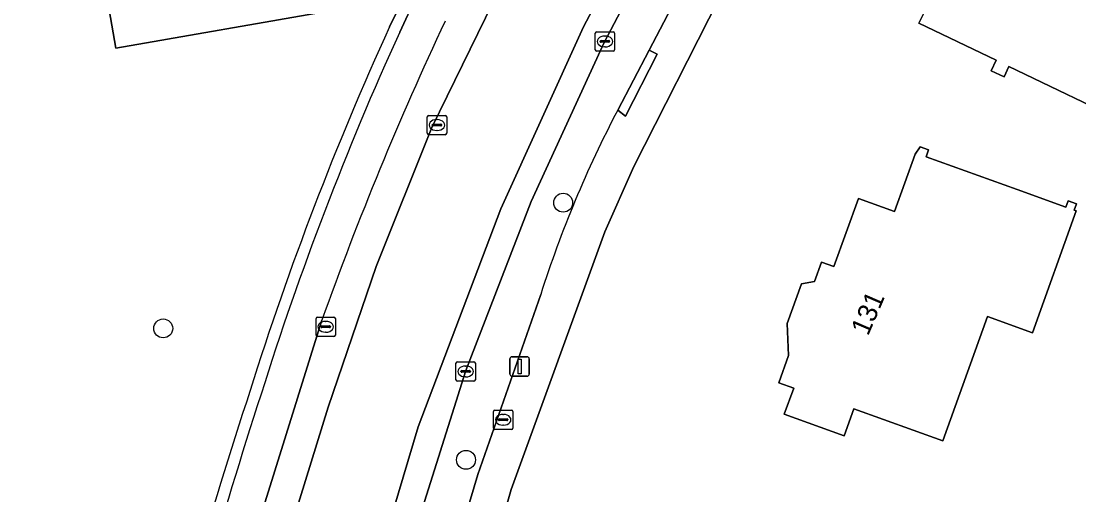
# Model space of a CAD drawing. Extents: x 162879 to 165540, y 384011 to 385181.
# Drawn here: x 164394.3 to 164448.9, y 384795.5 to 384820 of the extents above; entities that cross this region are included whole.
import ezdxf

# ---------------------------------------------------------------- set-up
doc = ezdxf.new("R2010")
doc.units = 0
for name, color, linetype in [('IMGEO_Boom', 7, 'Continuous'), ('IMGEO_Brandkraan', 7, 'Continuous'), ('IMGEO_Erf', 7, 'Continuous'), ('IMGEO_Fietspad_open', 7, 'Continuous'), ('IMGEO_Groenvoorziening', 7, 'Continuous'), ('IMGEO_Kolk', 7, 'Continuous'), ('IMGEO_Lichtmast', 7, 'Continuous'), ('IMGEO_Pand', 7, 'Continuous'), ('IMGEO_Pand_nummerreeks', 7, 'Continuous'), ('IMGEO_Parkeervlak_open', 7, 'Continuous'), ('IMGEO_Rijbaan_lokaal_gesloten', 7, 'Continuous'), ('IMGEO_Rioolput', 7, 'Continuous'), ('IMGEO_Verkeerseiland_open', 7, 'Continuous'), ('IMGEO_Voetpad_open', 7, 'Continuous')]:
    doc.layers.add(name, color=color, linetype=linetype)

msp = doc.modelspace()

# ---------------------------------------------------------------- linework, layer by layer
at = {"layer": 'IMGEO_Boom'}
for centre in [(164422.242, 384810.624), (164401.593, 384804.133), (164417.225, 384797.344)]:
    msp.add_circle(centre, 0.489, dxfattribs=at)
at = {"layer": 'IMGEO_Brandkraan'}
for p, q in [((164418.644, 384798.988), (164418.644, 384799.84)), ((164418.719, 384799.914), (164419.571, 384799.914)), ((164419.645, 384799.84), (164419.645, 384798.988)), ((164418.903, 384799.408), (164418.903, 384799.42)), ((164419.341, 384799.371), (164418.943, 384799.371)), ((164418.946, 384799.457), (164419.344, 384799.457)), ((164419.132, 384799.694), (164419.157, 384799.694)), ((164419.387, 384799.42), (164419.387, 384799.408)), ((164419.571, 384798.914), (164418.719, 384798.914)), ((164419.155, 384799.134), (164419.13, 384799.134))]:
    msp.add_line(p, q, dxfattribs=at)
for points in [[(164418.644, 384798.988), (164418.644, 384799.84)], [(164418.719, 384799.914), (164419.571, 384799.914)], [(164419.645, 384799.84), (164419.645, 384798.988)], [(164419.571, 384798.914), (164418.719, 384798.914)]]:
    msp.add_lwpolyline(points, dxfattribs=at)
for centre, radius, start, end in [((164418.721, 384799.838), 0.0765, 91.552, 178.448), ((164418.721, 384799.838), 0.0765, 91.552, 178.448), ((164419.569, 384799.838), 0.0765, 1.552, 88.448), ((164419.569, 384799.838), 0.0765, 1.552, 88.448), ((164418.943, 384799.417), 0.0403, 85.8775, 175.7526), ((164418.94, 384799.407), 0.0366, 178.938, 274.7102), ((164419.344, 384799.414), 0.043, 264.8664, 352.4533), ((164419.348, 384799.419), 0.0386, 1.7309, 96.639), ((164418.721, 384798.99), 0.0765, 181.552, 268.448), ((164418.721, 384798.99), 0.0765, 181.552, 268.448), ((164419.569, 384798.99), 0.0765, 271.552, 358.448), ((164419.569, 384798.99), 0.0765, 271.552, 358.448)]:
    msp.add_arc(centre, radius, start, end, dxfattribs=at)
for centre, major_axis, ratio, start_param, end_param in [((164419.131, 384799.414), (-0.387, 0.002), 0.722429, 4.712389, 7.853982), ((164419.156, 384799.414), (-0.39, 0.002), 0.717154, 1.570796, 4.712389)]:
    msp.add_ellipse(centre, major_axis=major_axis, ratio=ratio, start_param=start_param, end_param=end_param, dxfattribs=at)
at = {"layer": 'IMGEO_Erf'}
msp.add_lwpolyline([(164529.298, 384920.884), (164514.486, 384936.751), (164506.803, 384929.629), (164502.671, 384929.959), (164500, 384927.045), (164490.313, 384915.433), (164475.209, 384897.333), (164473.71, 384895.03), (164466.27, 384883.603), (164458.393, 384870.901), (164450.828, 384858.17), (164442.115, 384843.091), (164430.304, 384821.224), (164425.889, 384812.498), (164424.399, 384809.126), (164419.563, 384795.816), (164414.61, 384778.596)], dxfattribs=at)
for points in [[(164456.087, 384820.849), (164455.118, 384818.823), (164451.535, 384820.538), (164450.968, 384819.354), (164453.369, 384818.205), (164451.641, 384814.594), (164445.255, 384817.651), (164445.003, 384817.124), (164444.336, 384817.444), (164444.596, 384817.987), (164440.607, 384819.897), (164440.891, 384820.49), (164440.54, 384821.485), (164441.275, 384823.02), (164442.1, 384823.084), (164443.254, 384825.496), (164446.267, 384824.054), (164446.751, 384825.067), (164445.028, 384825.891), (164445.126, 384826.096), (164449.636, 384823.937)], [(164445.681, 384811.306), (164448.195, 384810.402), (164448.313, 384810.729), (164448.75, 384810.572), (164448.629, 384810.238), (164448.729, 384810.202), (164446.465, 384803.908), (164444.153, 384804.74), (164441.848, 384798.331), (164437.248, 384799.985), (164436.745, 384798.587), (164433.659, 384799.697), (164434.146, 384801.051), (164433.379, 384801.327), (164433.883, 384802.728), (164433.804, 384804.379), (164434.543, 384806.432), (164435.213, 384806.553), (164435.574, 384807.557), (164436.218, 384807.325), (164437.483, 384810.843), (164439.348, 384810.172), (164440.413, 384813.134), (164440.664, 384813.511), (164441.103, 384813.353), (164440.975, 384812.998)]]:
    msp.add_lwpolyline(points, close=True, dxfattribs=at)
at = {"layer": 'IMGEO_Fietspad_open'}
for points in [[(164411.37, 384762.857), (164411.594, 384763.921), (164414.61, 384778.596), (164419.563, 384795.816), (164424.399, 384809.126), (164425.889, 384812.498), (164430.304, 384821.224), (164442.115, 384843.091), (164450.828, 384858.17), (164458.393, 384870.901), (164466.27, 384883.603), (164473.71, 384895.03), (164475.209, 384897.333), (164490.313, 384915.433), (164500, 384927.045), (164502.671, 384929.959), (164505.532, 384933.005), (164510.737, 384938.434), (164511.849, 384939.577), (164513.222, 384940.989), (164519.802, 384947.755)], [(164453.882, 384866.993), (164447.088, 384855.483), (164447.52, 384855.233), (164443.914, 384849.008), (164443.482, 384849.258), (164438.997, 384841.49), (164437.068, 384837.994), (164437.512, 384837.747), (164433.561, 384830.453), (164433.112, 384830.686), (164431.656, 384828.03), (164426.677, 384818.505), (164427.098, 384818.289), (164425.454, 384815.096), (164425.058, 384815.408)], [(164421.082, 384805.881), (164417.827, 384796.592), (164416.401, 384791.791), (164416.88, 384791.649), (164415.823, 384788.09), (164415.343, 384788.232), (164414.713, 384786.11)]]:
    msp.add_lwpolyline(points, dxfattribs=at)
msp.add_arc((164477.004, 384788.136), 58.67, 152.29994, 162.39458, dxfattribs=at)
at = {"layer": 'IMGEO_Groenvoorziening'}
msp.add_lwpolyline([(164413.273, 384819.702), (164414.028, 384821.278), (164411.891, 384820.821), (164410.217, 384820.529), (164399.147, 384818.6), (164386.131, 384893.296), (164386.081, 384893.604), (164365.679, 384890.032), (164365.887, 384888.485), (164368.151, 384886.072), (164370.745, 384882.539), (164375.838, 384874.063)], dxfattribs=at)
for centre, radius, start, end in [((164562.039, 384751.934), 163.474, 155.50901, 162.56041), ((164678.096, 384711.83), 286.237, 161.86409, 165.89485)]:
    msp.add_arc(centre, radius, start, end, dxfattribs=at)
at = {"layer": 'IMGEO_Kolk'}
for p, q in [((164423.897, 384818.528), (164423.897, 384819.38)), ((164423.972, 384819.454), (164424.824, 384819.454)), ((164424.156, 384818.948), (164424.156, 384818.96)), ((164424.199, 384818.997), (164424.597, 384818.997)), ((164424.385, 384819.234), (164424.41, 384819.234)), ((164424.64, 384818.96), (164424.64, 384818.948)), ((164424.898, 384819.38), (164424.898, 384818.528)), ((164424.824, 384818.454), (164423.972, 384818.454)), ((164424.594, 384818.911), (164424.196, 384818.911)), ((164424.408, 384818.674), (164424.383, 384818.674)), ((164409.481, 384803.791), (164409.481, 384804.643)), ((164409.556, 384804.717), (164410.408, 384804.717)), ((164409.74, 384804.211), (164409.74, 384804.223)), ((164409.783, 384804.26), (164410.181, 384804.26)), ((164409.969, 384804.497), (164409.994, 384804.497)), ((164410.224, 384804.223), (164410.224, 384804.211)), ((164410.482, 384804.643), (164410.482, 384803.791)), ((164410.408, 384803.717), (164409.556, 384803.717)), ((164410.178, 384804.174), (164409.78, 384804.174)), ((164409.992, 384803.937), (164409.967, 384803.937)), ((164416.706, 384801.484), (164416.706, 384802.336)), ((164416.781, 384802.41), (164417.633, 384802.41)), ((164417.194, 384802.19), (164417.219, 384802.19)), ((164417.707, 384802.336), (164417.707, 384801.484)), ((164416.965, 384801.904), (164416.965, 384801.916)), ((164417.403, 384801.867), (164417.005, 384801.867)), ((164417.008, 384801.953), (164417.406, 384801.953)), ((164417.217, 384801.63), (164417.192, 384801.63)), ((164417.449, 384801.916), (164417.449, 384801.904)), ((164417.633, 384801.41), (164416.781, 384801.41))]:
    msp.add_line(p, q, dxfattribs=at)
for points in [[(164423.897, 384818.528), (164423.897, 384819.38)], [(164423.972, 384819.454), (164424.824, 384819.454)], [(164424.898, 384819.38), (164424.898, 384818.528)], [(164424.824, 384818.454), (164423.972, 384818.454)], [(164409.481, 384803.791), (164409.481, 384804.643)], [(164409.556, 384804.717), (164410.408, 384804.717)], [(164410.482, 384804.643), (164410.482, 384803.791)], [(164410.408, 384803.717), (164409.556, 384803.717)], [(164416.706, 384801.484), (164416.706, 384802.336)], [(164416.781, 384802.41), (164417.633, 384802.41)], [(164417.707, 384802.336), (164417.707, 384801.484)], [(164417.633, 384801.41), (164416.781, 384801.41)]]:
    msp.add_lwpolyline(points, dxfattribs=at)
for centre, radius, start, end in [((164423.974, 384819.378), 0.0765, 91.552, 178.448), ((164423.974, 384819.378), 0.0765, 91.552, 178.448), ((164424.196, 384818.957), 0.0403, 85.8775, 175.7526), ((164424.193, 384818.947), 0.0366, 178.938, 274.7102), ((164424.597, 384818.954), 0.043, 264.8664, 352.4533), ((164424.601, 384818.959), 0.0386, 1.7309, 96.639), ((164424.822, 384819.378), 0.0765, 1.552, 88.448), ((164424.822, 384819.378), 0.0765, 1.552, 88.448), ((164423.974, 384818.53), 0.0765, 181.552, 268.448), ((164423.974, 384818.53), 0.0765, 181.552, 268.448), ((164424.822, 384818.53), 0.0765, 271.552, 358.448), ((164424.822, 384818.53), 0.0765, 271.552, 358.448), ((164409.558, 384804.641), 0.0765, 91.552, 178.448), ((164409.558, 384804.641), 0.0765, 91.552, 178.448), ((164409.78, 384804.22), 0.0403, 85.8775, 175.7526), ((164409.777, 384804.21), 0.0366, 178.938, 274.7102), ((164410.181, 384804.217), 0.043, 264.8664, 352.4533), ((164410.185, 384804.222), 0.0386, 1.7309, 96.639), ((164410.406, 384804.641), 0.0765, 1.552, 88.448), ((164410.406, 384804.641), 0.0765, 1.552, 88.448), ((164409.558, 384803.793), 0.0765, 181.552, 268.448), ((164409.558, 384803.793), 0.0765, 181.552, 268.448), ((164410.406, 384803.793), 0.0765, 271.552, 358.448), ((164410.406, 384803.793), 0.0765, 271.552, 358.448), ((164416.783, 384802.334), 0.0765, 91.552, 178.448), ((164416.783, 384802.334), 0.0765, 91.552, 178.448), ((164417.631, 384802.334), 0.0765, 1.552, 88.448), ((164417.631, 384802.334), 0.0765, 1.552, 88.448), ((164416.783, 384801.486), 0.0765, 181.552, 268.448), ((164416.783, 384801.486), 0.0765, 181.552, 268.448), ((164417.005, 384801.913), 0.0403, 85.8775, 175.7526), ((164417.002, 384801.903), 0.0366, 178.938, 274.7102), ((164417.406, 384801.91), 0.043, 264.8664, 352.4533), ((164417.41, 384801.915), 0.0386, 1.7309, 96.639), ((164417.631, 384801.486), 0.0765, 271.552, 358.448), ((164417.631, 384801.486), 0.0765, 271.552, 358.448)]:
    msp.add_arc(centre, radius, start, end, dxfattribs=at)
for centre, major_axis, ratio, start_param, end_param in [((164424.384, 384818.954), (-0.387, 0.002), 0.722429, 4.712389, 7.853982), ((164424.409, 384818.954), (-0.39, 0.002), 0.717154, 1.570796, 4.712389), ((164409.968, 384804.217), (-0.387, 0.002), 0.722429, 4.712389, 7.853982), ((164409.993, 384804.217), (-0.39, 0.002), 0.717154, 1.570796, 4.712389), ((164417.193, 384801.91), (-0.387, 0.002), 0.722429, 4.712389, 7.853982), ((164417.218, 384801.91), (-0.39, 0.002), 0.717154, 1.570796, 4.712389)]:
    msp.add_ellipse(centre, major_axis=major_axis, ratio=ratio, start_param=start_param, end_param=end_param, dxfattribs=at)
at = {"layer": 'IMGEO_Lichtmast'}
for p, q in [((164419.495, 384801.766), (164419.495, 384802.566)), ((164419.495, 384802.566), (164419.495, 384801.766)), ((164419.595, 384802.666), (164420.385, 384802.666)), ((164420.385, 384802.666), (164419.595, 384802.666)), ((164420.485, 384802.566), (164420.485, 384801.766)), ((164420.485, 384801.766), (164420.485, 384802.566)), ((164420.385, 384801.666), (164419.595, 384801.666)), ((164419.595, 384801.666), (164420.385, 384801.666))]:
    msp.add_line(p, q, dxfattribs=at)
msp.add_lwpolyline([(164419.915, 384802.541), (164420.065, 384802.541), (164420.065, 384801.791), (164419.915, 384801.791), (164419.915, 384802.541)], dxfattribs=at)
for centre, start, end in [((164419.595, 384802.566), 90, 180), ((164419.595, 384802.566), 90, 180), ((164420.385, 384802.566), 0, 90), ((164420.385, 384802.566), 360, 90), ((164419.595, 384801.766), 180, 270), ((164419.595, 384801.766), 180, 270), ((164420.385, 384801.766), 270, 0), ((164420.385, 384801.766), 270, 0)]:
    msp.add_arc(centre, 0.1, start, end, dxfattribs=at)
at = {"layer": 'IMGEO_Pand'}
for points in [[(164400.467, 384876.486), (164399.665, 384881.09), (164401.123, 384881.344), (164400.225, 384886.496), (164400.441, 384886.533), (164398.875, 384895.517), (164386.131, 384893.296), (164399.147, 384818.6), (164410.217, 384820.529), (164410.165, 384820.825), (164409.108, 384826.891)], [(164449.636, 384823.937), (164445.126, 384826.096), (164445.028, 384825.891), (164446.751, 384825.067), (164446.267, 384824.054), (164443.254, 384825.496), (164442.1, 384823.084), (164441.275, 384823.02), (164440.54, 384821.485), (164440.891, 384820.49), (164440.607, 384819.897), (164444.596, 384817.987), (164444.336, 384817.444), (164445.003, 384817.124), (164445.255, 384817.651), (164451.641, 384814.594), (164453.369, 384818.205), (164450.968, 384819.354), (164451.535, 384820.538), (164455.118, 384818.823), (164456.087, 384820.849)], [(164445.681, 384811.306), (164440.975, 384812.998), (164441.103, 384813.353), (164440.664, 384813.511), (164440.413, 384813.134), (164439.348, 384810.172), (164437.483, 384810.843), (164436.218, 384807.325), (164435.574, 384807.557), (164435.213, 384806.553), (164434.543, 384806.432), (164433.804, 384804.379), (164433.883, 384802.728), (164433.379, 384801.327), (164434.146, 384801.051), (164433.659, 384799.697), (164436.745, 384798.587), (164437.248, 384799.985), (164441.848, 384798.331), (164444.153, 384804.74), (164446.465, 384803.908), (164448.729, 384810.202), (164448.629, 384810.238), (164448.75, 384810.572), (164448.313, 384810.729), (164448.195, 384810.402)]]:
    msp.add_lwpolyline(points, close=True, dxfattribs=at)
at = {"layer": 'IMGEO_Parkeervlak_open'}
for points in [[(164476.538, 384906.461), (164472.931, 384901.262), (164470.273, 384897.119), (164457.492, 384877.201), (164449.591, 384864.231), (164441.661, 384850.736), (164437.347, 384843.111), (164429.393, 384828.507), (164424.366, 384818.895), (164420.582, 384810.694), (164417.221, 384801.957), (164413.774, 384791.048), (164411.542, 384783.001), (164409.229, 384771.64)], [(164425.058, 384815.408), (164426.677, 384818.505), (164431.656, 384828.03), (164433.112, 384830.686), (164437.068, 384837.994), (164438.997, 384841.49), (164443.482, 384849.258), (164447.088, 384855.483), (164453.882, 384866.993), (164457.36, 384872.756), (164463.86, 384883.304), (164465.826, 384886.431), (164472.115, 384896), (164472.406, 384896.442), (164476.205, 384902.095), (164476.489, 384902.518)], [(164414.713, 384786.11), (164415.343, 384788.232), (164416.401, 384791.791), (164417.827, 384796.592), (164421.082, 384805.881)]]:
    msp.add_lwpolyline(points, dxfattribs=at)
msp.add_arc((164477.004, 384788.136), 58.67, 152.29994, 162.39458, dxfattribs=at)
at = {"layer": 'IMGEO_Rijbaan_lokaal_gesloten'}
for points in [[(164487.538, 384920.685), (164481.056, 384913.77), (164475.854, 384908.1), (164471.584, 384901.964), (164468.976, 384897.91), (164464.442, 384890.858), (164447.441, 384863.285), (164430.673, 384833.693), (164423.298, 384819.712), (164419.028, 384810.315), (164414.758, 384799.053), (164410.876, 384786.043)], [(164468.454, 384906.745), (164466.894, 384904.461), (164466.803, 384904.326), (164464.636, 384901.062), (164464.399, 384900.701), (164455.439, 384887.015), (164447.387, 384874.069), (164445.403, 384870.831), (164445.025, 384870.196), (164435.252, 384852.178), (164430.361, 384843.091), (164425.703, 384834.781), (164419.027, 384821.81), (164415.456, 384814.509), (164412.584, 384807.324), (164410.1, 384800.062), (164405.946, 384786.587)], [(164413.774, 384791.048), (164417.221, 384801.957), (164420.582, 384810.694), (164424.366, 384818.895), (164429.393, 384828.507), (164437.347, 384843.111), (164441.661, 384850.736), (164449.591, 384864.231), (164457.492, 384877.201), (164470.273, 384897.119), (164472.931, 384901.262)], [(164410.876, 384786.043), (164414.758, 384799.053), (164419.028, 384810.315), (164423.298, 384819.712), (164430.673, 384833.693), (164447.441, 384863.285)], [(164409.782, 384804.552), (164405.514, 384790.878), (164402.951, 384781.457), (164401.848, 384776.91), (164400.398, 384770.173), (164400.104, 384768.794), (164401.893, 384768.418), (164402.402, 384770.896), (164405.946, 384786.587), (164410.1, 384800.062), (164412.584, 384807.324), (164415.456, 384814.509), (164419.027, 384821.81), (164425.703, 384834.781), (164430.361, 384843.091)]]:
    msp.add_lwpolyline(points, dxfattribs=at)
msp.add_arc((164572.108, 384746.694), 172.329, 154.82424, 160.3823, dxfattribs=at)
at = {"layer": 'IMGEO_Rioolput'}
for p, q in [((164415.3, 384815.136), (164416.152, 384815.136)), ((164415.225, 384814.21), (164415.225, 384815.062)), ((164415.484, 384814.63), (164415.484, 384814.642)), ((164415.922, 384814.593), (164415.524, 384814.593)), ((164415.527, 384814.679), (164415.925, 384814.679)), ((164415.713, 384814.916), (164415.738, 384814.916)), ((164415.968, 384814.642), (164415.968, 384814.63)), ((164416.226, 384815.062), (164416.226, 384814.21)), ((164416.152, 384814.136), (164415.3, 384814.136)), ((164415.736, 384814.356), (164415.711, 384814.356))]:
    msp.add_line(p, q, dxfattribs=at)
for points in [[(164415.3, 384815.136), (164416.152, 384815.136)], [(164415.225, 384814.21), (164415.225, 384815.062)], [(164416.226, 384815.062), (164416.226, 384814.21)], [(164416.152, 384814.136), (164415.3, 384814.136)]]:
    msp.add_lwpolyline(points, dxfattribs=at)
for centre, radius, start, end in [((164415.302, 384815.06), 0.0765, 91.552, 178.448), ((164415.302, 384815.06), 0.0765, 91.552, 178.448), ((164416.15, 384815.06), 0.0765, 1.552, 88.448), ((164416.15, 384815.06), 0.0765, 1.552, 88.448), ((164415.524, 384814.639), 0.0403, 85.8775, 175.7526), ((164415.521, 384814.629), 0.0366, 178.938, 274.7102), ((164415.925, 384814.636), 0.043, 264.8664, 352.4533), ((164415.929, 384814.641), 0.0386, 1.7309, 96.639), ((164415.302, 384814.212), 0.0765, 181.552, 268.448), ((164415.302, 384814.212), 0.0765, 181.552, 268.448), ((164416.15, 384814.212), 0.0765, 271.552, 358.448), ((164416.15, 384814.212), 0.0765, 271.552, 358.448)]:
    msp.add_arc(centre, radius, start, end, dxfattribs=at)
for centre, major_axis, ratio, start_param, end_param in [((164415.712, 384814.636), (-0.387, 0.002), 0.722429, 4.712389, 7.853982), ((164415.737, 384814.636), (-0.39, 0.002), 0.717154, 1.570796, 4.712389)]:
    msp.add_ellipse(centre, major_axis=major_axis, ratio=ratio, start_param=start_param, end_param=end_param, dxfattribs=at)
at = {"layer": 'IMGEO_Verkeerseiland_open'}
msp.add_lwpolyline([(164413.8, 384819.439), (164414.656, 384821.268), (164414.131, 384821.506), (164414.028, 384821.278), (164413.273, 384819.702)], dxfattribs=at)
for centre, radius, start, end in [((164562.039, 384751.934), 163.474, 155.50901, 162.56041), ((164562.817, 384751.693), 163.693, 155.55268, 162.56861), ((164678.096, 384711.83), 286.237, 161.86409, 165.89485), ((164717.737, 384700.361), 326.886, 162.11869, 165.63766)]:
    msp.add_arc(centre, radius, start, end, dxfattribs=at)
at = {"layer": 'IMGEO_Voetpad_open'}
for points in [[(164426.665, 384845.438), (164419.401, 384831.105), (164418.508, 384829.32), (164416.752, 384825.725), (164414.656, 384821.268), (164413.8, 384819.439)], [(164400.104, 384768.794), (164400.398, 384770.173), (164401.848, 384776.91), (164402.951, 384781.457), (164405.514, 384790.878), (164409.782, 384804.552)]]:
    msp.add_lwpolyline(points, dxfattribs=at)
msp.add_lwpolyline([(164425.058, 384815.408), (164425.454, 384815.096), (164427.098, 384818.289), (164426.677, 384818.505)], close=True, dxfattribs=at)
for centre, radius, start, end in [((164572.108, 384746.694), 172.329, 154.82424, 160.3823), ((164562.817, 384751.693), 163.693, 155.55268, 162.56861), ((164717.737, 384700.361), 326.886, 162.11869, 165.63766)]:
    msp.add_arc(centre, radius, start, end, dxfattribs=at)

# ---------------------------------------------------------------- texts
at = {"layer": 'IMGEO_Pand_nummerreeks'}
msp.add_text('131', height=1, rotation=66.6707, dxfattribs=at).set_placement((164437.979, 384803.709))

doc.saveas('drawing.dxf')
